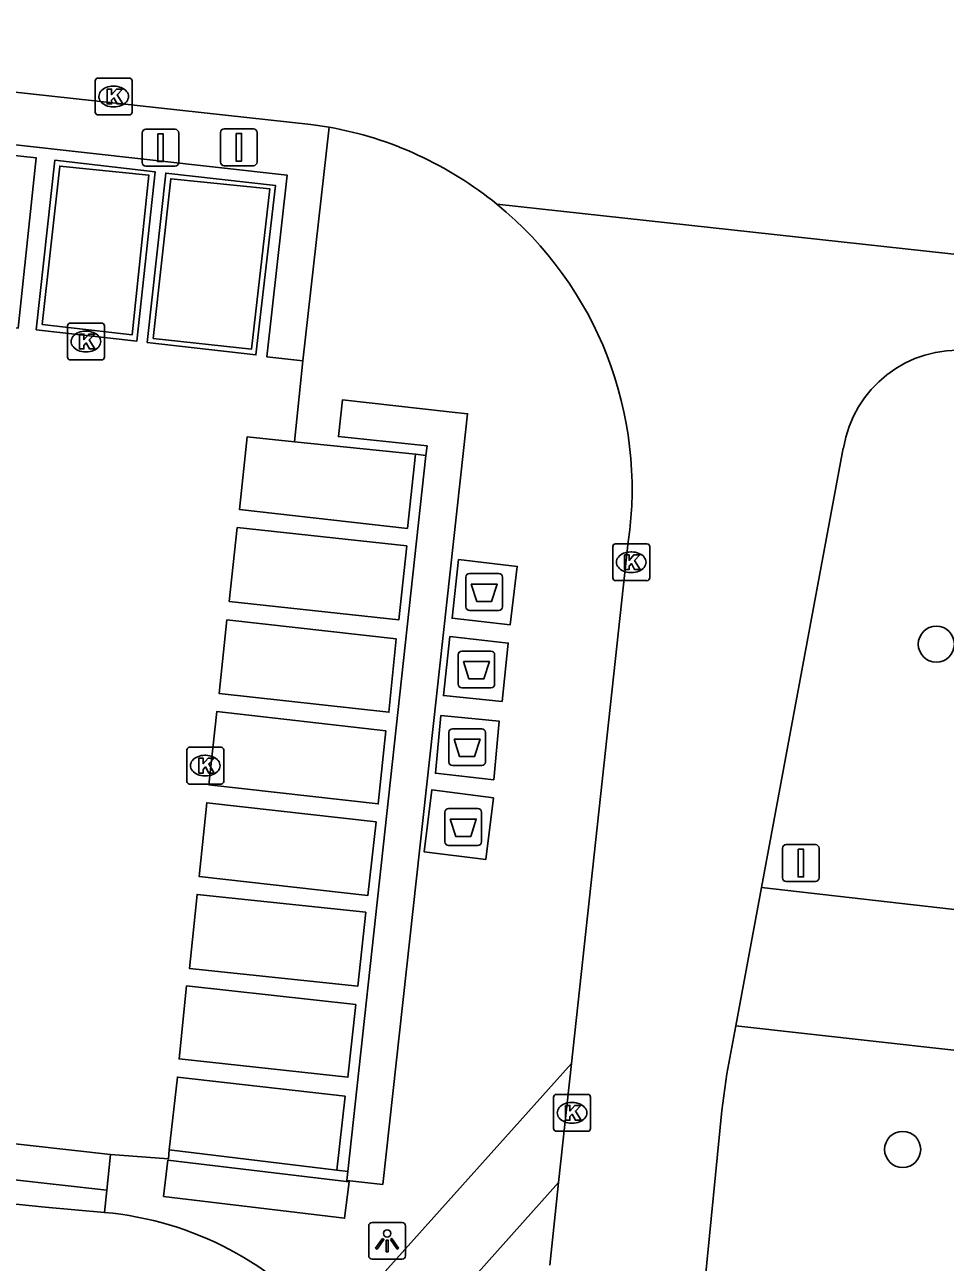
# Model space of a CAD drawing. Extents: x 162026 to 163499, y 387297 to 388169.
# Drawn here: x 162339.92 to 162364.87, y 387506.1 to 387539.67 of the extents above; entities that cross this region are included whole.
import ezdxf

# ---------------------------------------------------------------- set-up
doc = ezdxf.new("R2010")
doc.units = 0
for name, color, linetype in [('IMGEO_Afval_apart_plaats', 7, 'Continuous'), ('IMGEO_Boom', 7, 'Continuous'), ('IMGEO_Fietspad_gesloten', 7, 'Continuous'), ('IMGEO_Kolk', 7, 'Continuous'), ('IMGEO_Lichtpunt', 7, 'Continuous'), ('IMGEO_Parkeervlak_open', 7, 'Continuous'), ('IMGEO_Rijbaan_lokaal_gesloten', 7, 'Continuous'), ('IMGEO_Rijbaan_lokaal_open', 7, 'Continuous'), ('IMGEO_Verkeersbordpaal', 7, 'Continuous'), ('IMGEO_Voetpad_gesloten', 7, 'Continuous'), ('IMGEO_Voetpad_open', 7, 'Continuous')]:
    doc.layers.add(name, color=color, linetype=linetype)

msp = doc.modelspace()

# ---------------------------------------------------------------- linework, layer by layer
at = {"layer": 'IMGEO_Afval_apart_plaats'}
for p, q in [((162351.876, 387523.881), (162351.876, 387524.681)), ((162351.876, 387524.681), (162351.876, 387523.881)), ((162351.976, 387524.781), (162352.766, 387524.781)), ((162352.766, 387524.781), (162351.976, 387524.781)), ((162352.866, 387524.681), (162352.866, 387523.881)), ((162352.866, 387523.881), (162352.866, 387524.681)), ((162352.766, 387523.781), (162351.976, 387523.781)), ((162351.976, 387523.781), (162352.766, 387523.781)), ((162351.765, 387522.678), (162352.555, 387522.678)), ((162352.555, 387522.678), (162351.765, 387522.678)), ((162351.665, 387521.778), (162351.665, 387522.578)), ((162351.665, 387522.578), (162351.665, 387521.778)), ((162352.655, 387522.578), (162352.655, 387521.778)), ((162352.655, 387521.778), (162352.655, 387522.578)), ((162352.555, 387521.678), (162351.765, 387521.678)), ((162351.765, 387521.678), (162352.555, 387521.678)), ((162351.414, 387519.671), (162351.414, 387520.471)), ((162351.414, 387520.471), (162351.414, 387519.671)), ((162351.514, 387520.571), (162352.304, 387520.571)), ((162352.304, 387520.571), (162351.514, 387520.571)), ((162352.404, 387520.471), (162352.404, 387519.671)), ((162352.404, 387519.671), (162352.404, 387520.471)), ((162352.304, 387519.571), (162351.514, 387519.571)), ((162351.514, 387519.571), (162352.304, 387519.571)), ((162351.308, 387517.505), (162351.308, 387518.305)), ((162351.308, 387518.305), (162351.308, 387517.505)), ((162351.408, 387518.405), (162352.198, 387518.405)), ((162352.198, 387518.405), (162351.408, 387518.405)), ((162352.298, 387518.305), (162352.298, 387517.505)), ((162352.298, 387517.505), (162352.298, 387518.305)), ((162352.198, 387517.405), (162351.408, 387517.405)), ((162351.408, 387517.405), (162352.198, 387517.405))]:
    msp.add_line(p, q, dxfattribs=at)
for points in [[(162352.019, 387524.495), (162352.723, 387524.495), (162352.574, 387524.025), (162352.168, 387524.025), (162352.019, 387524.495)], [(162351.808, 387522.392), (162352.512, 387522.392), (162352.363, 387521.922), (162351.957, 387521.922), (162351.808, 387522.392)], [(162351.557, 387520.285), (162352.261, 387520.285), (162352.112, 387519.815), (162351.706, 387519.815), (162351.557, 387520.285)], [(162351.451, 387518.119), (162352.155, 387518.119), (162352.006, 387517.649), (162351.6, 387517.649), (162351.451, 387518.119)]]:
    msp.add_lwpolyline(points, dxfattribs=at)
for centre, start, end in [((162351.976, 387524.681), 90, 180), ((162351.976, 387524.681), 90, 180), ((162352.766, 387524.681), 0, 90), ((162352.766, 387524.681), 360, 90), ((162351.976, 387523.881), 180, 270), ((162351.976, 387523.881), 180, 270), ((162352.766, 387523.881), 270, 0), ((162352.766, 387523.881), 270, 0), ((162351.765, 387522.578), 90, 180), ((162351.765, 387522.578), 90, 180), ((162352.555, 387522.578), 0, 90), ((162352.555, 387522.578), 360, 90), ((162351.765, 387521.778), 180, 270), ((162351.765, 387521.778), 180, 270), ((162352.555, 387521.778), 270, 0), ((162352.555, 387521.778), 270, 0), ((162351.514, 387520.471), 90, 180), ((162351.514, 387520.471), 90, 180), ((162352.304, 387520.471), 0, 90), ((162352.304, 387520.471), 360, 90), ((162351.514, 387519.671), 180, 270), ((162351.514, 387519.671), 180, 270), ((162352.304, 387519.671), 270, 0), ((162352.304, 387519.671), 270, 0), ((162351.408, 387518.305), 90, 180), ((162351.408, 387518.305), 90, 180), ((162352.198, 387518.305), 0, 90), ((162352.198, 387518.305), 360, 90), ((162351.408, 387517.505), 180, 270), ((162351.408, 387517.505), 180, 270), ((162352.198, 387517.505), 270, 0), ((162352.198, 387517.505), 270, 0)]:
    msp.add_arc(centre, 0.1, start, end, dxfattribs=at)
at = {"layer": 'IMGEO_Boom'}
for centre in [(162364.628, 387522.865), (162363.715, 387509.161)]:
    msp.add_circle(centre, 0.489, dxfattribs=at)
at = {"layer": 'IMGEO_Fietspad_gesloten'}
for centre, radius, start, end in [((162445.518, 388658.246), 1155.433, 262.30734, 264.863757), ((162341.278, 387498.547), 8.941, 39.2008, 84.8622)]:
    msp.add_arc(centre, radius, start, end, dxfattribs=at)
at = {"layer": 'IMGEO_Kolk'}
for p, q in [((162341.827, 387537.293), (162341.827, 387538.145)), ((162341.902, 387538.219), (162342.754, 387538.219)), ((162342.828, 387538.145), (162342.828, 387537.293)), ((162342.315, 387537.999), (162342.34, 387537.999)), ((162342.338, 387537.439), (162342.313, 387537.439)), ((162342.754, 387537.219), (162341.902, 387537.219)), ((162341.076, 387530.647), (162341.076, 387531.499)), ((162341.151, 387531.573), (162342.003, 387531.573)), ((162341.564, 387531.353), (162341.589, 387531.353)), ((162342.077, 387531.499), (162342.077, 387530.647)), ((162341.587, 387530.793), (162341.562, 387530.793)), ((162342.003, 387530.573), (162341.151, 387530.573)), ((162355.857, 387524.661), (162355.857, 387525.513)), ((162355.932, 387525.587), (162356.784, 387525.587)), ((162356.345, 387525.367), (162356.37, 387525.367)), ((162356.858, 387525.513), (162356.858, 387524.661)), ((162356.368, 387524.807), (162356.343, 387524.807)), ((162356.784, 387524.587), (162355.932, 387524.587)), ((162344.311, 387519.144), (162344.311, 387519.996)), ((162344.386, 387520.07), (162345.238, 387520.07)), ((162345.312, 387519.996), (162345.312, 387519.144)), ((162344.799, 387519.85), (162344.824, 387519.85)), ((162344.822, 387519.29), (162344.797, 387519.29)), ((162345.238, 387519.07), (162344.386, 387519.07)), ((162354.252, 387509.726), (162354.252, 387510.578)), ((162354.327, 387510.652), (162355.179, 387510.652)), ((162355.253, 387510.578), (162355.253, 387509.726)), ((162354.74, 387510.432), (162354.765, 387510.432)), ((162354.763, 387509.872), (162354.738, 387509.872)), ((162355.179, 387509.652), (162354.327, 387509.652))]:
    msp.add_line(p, q, dxfattribs=at)
for points in [[(162341.827, 387537.293), (162341.827, 387538.145)], [(162341.902, 387538.219), (162342.754, 387538.219)], [(162342.828, 387538.145), (162342.828, 387537.293)], [(162342.148, 387537.919), (162342.271, 387537.919), (162342.271, 387537.768), (162342.401, 387537.919), (162342.565, 387537.919), (162342.419, 387537.768), (162342.572, 387537.519), (162342.42, 387537.519), (162342.335, 387537.683), (162342.271, 387537.616), (162342.271, 387537.519), (162342.148, 387537.519), (162342.148, 387537.919)], [(162342.754, 387537.219), (162341.902, 387537.219)], [(162341.076, 387530.647), (162341.076, 387531.499)], [(162341.151, 387531.573), (162342.003, 387531.573)], [(162342.077, 387531.499), (162342.077, 387530.647)], [(162341.397, 387531.273), (162341.52, 387531.273), (162341.52, 387531.122), (162341.65, 387531.273), (162341.814, 387531.273), (162341.668, 387531.122), (162341.821, 387530.873), (162341.669, 387530.873), (162341.584, 387531.037), (162341.52, 387530.97), (162341.52, 387530.873), (162341.397, 387530.873), (162341.397, 387531.273)], [(162342.003, 387530.573), (162341.151, 387530.573)], [(162355.857, 387524.661), (162355.857, 387525.513)], [(162355.932, 387525.587), (162356.784, 387525.587)], [(162356.178, 387525.287), (162356.301, 387525.287), (162356.301, 387525.136), (162356.431, 387525.287), (162356.595, 387525.287), (162356.449, 387525.136), (162356.602, 387524.887), (162356.45, 387524.887), (162356.365, 387525.051), (162356.301, 387524.984), (162356.301, 387524.887), (162356.178, 387524.887), (162356.178, 387525.287)], [(162356.858, 387525.513), (162356.858, 387524.661)], [(162356.784, 387524.587), (162355.932, 387524.587)], [(162344.311, 387519.144), (162344.311, 387519.996)], [(162344.386, 387520.07), (162345.238, 387520.07)], [(162345.312, 387519.996), (162345.312, 387519.144)], [(162344.632, 387519.77), (162344.755, 387519.77), (162344.755, 387519.619), (162344.885, 387519.77), (162345.049, 387519.77), (162344.903, 387519.619), (162345.056, 387519.37), (162344.904, 387519.37), (162344.819, 387519.534), (162344.755, 387519.467), (162344.755, 387519.37), (162344.632, 387519.37), (162344.632, 387519.77)], [(162345.238, 387519.07), (162344.386, 387519.07)], [(162354.252, 387509.726), (162354.252, 387510.578)], [(162354.327, 387510.652), (162355.179, 387510.652)], [(162355.253, 387510.578), (162355.253, 387509.726)], [(162354.573, 387510.352), (162354.696, 387510.352), (162354.696, 387510.201), (162354.826, 387510.352), (162354.99, 387510.352), (162354.844, 387510.201), (162354.997, 387509.952), (162354.845, 387509.952), (162354.76, 387510.116), (162354.696, 387510.049), (162354.696, 387509.952), (162354.573, 387509.952), (162354.573, 387510.352)], [(162355.179, 387509.652), (162354.327, 387509.652)]]:
    msp.add_lwpolyline(points, dxfattribs=at)
for centre, start, end in [((162341.904, 387538.143), 91.552, 178.448), ((162341.904, 387538.143), 91.552, 178.448), ((162342.752, 387538.143), 1.552, 88.448), ((162342.752, 387538.143), 1.552, 88.448), ((162341.904, 387537.295), 181.552, 268.448), ((162341.904, 387537.295), 181.552, 268.448), ((162342.752, 387537.295), 271.552, 358.448), ((162342.752, 387537.295), 271.552, 358.448), ((162341.153, 387531.497), 91.552, 178.448), ((162341.153, 387531.497), 91.552, 178.448), ((162342.001, 387531.497), 1.552, 88.448), ((162342.001, 387531.497), 1.552, 88.448), ((162341.153, 387530.649), 181.552, 268.448), ((162341.153, 387530.649), 181.552, 268.448), ((162342.001, 387530.649), 271.552, 358.448), ((162342.001, 387530.649), 271.552, 358.448), ((162355.934, 387525.511), 91.552, 178.448), ((162355.934, 387525.511), 91.552, 178.448), ((162356.782, 387525.511), 1.552, 88.448), ((162356.782, 387525.511), 1.552, 88.448), ((162355.934, 387524.663), 181.552, 268.448), ((162355.934, 387524.663), 181.552, 268.448), ((162356.782, 387524.663), 271.552, 358.448), ((162356.782, 387524.663), 271.552, 358.448), ((162344.388, 387519.994), 91.552, 178.448), ((162344.388, 387519.994), 91.552, 178.448), ((162345.236, 387519.994), 1.552, 88.448), ((162345.236, 387519.994), 1.552, 88.448), ((162344.388, 387519.146), 181.552, 268.448), ((162344.388, 387519.146), 181.552, 268.448), ((162345.236, 387519.146), 271.552, 358.448), ((162345.236, 387519.146), 271.552, 358.448), ((162354.329, 387510.576), 91.552, 178.448), ((162354.329, 387510.576), 91.552, 178.448), ((162355.177, 387510.576), 1.552, 88.448), ((162355.177, 387510.576), 1.552, 88.448), ((162354.329, 387509.728), 181.552, 268.448), ((162354.329, 387509.728), 181.552, 268.448), ((162355.177, 387509.728), 271.552, 358.448), ((162355.177, 387509.728), 271.552, 358.448)]:
    msp.add_arc(centre, 0.0765, start, end, dxfattribs=at)
for centre, major_axis, ratio, start_param, end_param in [((162342.314, 387537.719), (-0.387, 0.002), 0.722429, 4.712389, 7.853982), ((162342.339, 387537.719), (-0.39, 0.002), 0.717154, 1.570796, 4.712389), ((162341.563, 387531.073), (-0.387, 0.002), 0.722429, 4.712389, 7.853982), ((162341.588, 387531.073), (-0.39, 0.002), 0.717154, 1.570796, 4.712389), ((162356.344, 387525.087), (-0.387, 0.002), 0.722429, 4.712389, 7.853982), ((162356.369, 387525.087), (-0.39, 0.002), 0.717154, 1.570796, 4.712389), ((162344.798, 387519.57), (-0.387, 0.002), 0.722429, 4.712389, 7.853982), ((162344.823, 387519.57), (-0.39, 0.002), 0.717154, 1.570796, 4.712389), ((162354.739, 387510.152), (-0.387, 0.002), 0.722429, 4.712389, 7.853982), ((162354.764, 387510.152), (-0.39, 0.002), 0.717154, 1.570796, 4.712389)]:
    msp.add_ellipse(centre, major_axis=major_axis, ratio=ratio, start_param=start_param, end_param=end_param, dxfattribs=at)
at = {"layer": 'IMGEO_Lichtpunt'}
for p, q in [((162350.144, 387507.179), (162349.336, 387507.179)), ((162350.144, 387507.179), (162349.336, 387507.179)), ((162349.242, 387507.084), (162349.242, 387506.277)), ((162349.242, 387507.084), (162349.242, 387506.277)), ((162350.238, 387506.277), (162350.238, 387507.084)), ((162350.238, 387506.277), (162350.238, 387507.084)), ((162349.336, 387506.183), (162350.144, 387506.183)), ((162349.336, 387506.183), (162350.144, 387506.183))]:
    msp.add_line(p, q, dxfattribs=at)
for points in [[(162349.616, 387506.748), (162349.655, 387506.72), (162349.467, 387506.458), (162349.429, 387506.485), (162349.616, 387506.748)], [(162349.718, 387506.7), (162349.765, 387506.7), (162349.765, 387506.378), (162349.718, 387506.378), (162349.718, 387506.7)], [(162349.828, 387506.72), (162349.866, 387506.747), (162350.053, 387506.485), (162350.014, 387506.457), (162349.828, 387506.72)]]:
    msp.add_lwpolyline(points, dxfattribs=at)
msp.add_circle((162349.741, 387506.882), 0.0994, dxfattribs=at)
for centre, start, end in [((162349.336, 387507.084), 90, 180), ((162349.336, 387507.084), 90, 180), ((162350.144, 387507.084), 0, 90), ((162350.144, 387507.084), 0, 90), ((162349.336, 387506.277), 180, 270), ((162349.336, 387506.277), 180, 270), ((162350.144, 387506.277), 270, 0), ((162350.144, 387506.277), 270, 360)]:
    msp.add_arc(centre, 0.0946, start, end, dxfattribs=at)
at = {"layer": 'IMGEO_Parkeervlak_open'}
for points in [[(162340.388, 387531.534), (162340.866, 387535.83), (162343.282, 387535.584), (162342.832, 387531.255), (162340.388, 387531.534)], [(162343.398, 387531.157), (162343.877, 387535.489), (162346.559, 387535.218), (162346.061, 387530.863), (162343.398, 387531.157)]]:
    msp.add_lwpolyline(points, dxfattribs=at)
at = {"layer": 'IMGEO_Rijbaan_lokaal_gesloten'}
for points in [[(162348.168, 387536.887), (162347.672, 387536.963), (162336.513, 387538.182), (162334.719, 387538.38)], [(162352.718, 387534.796), (162382.95, 387531.492)], [(162359.887, 387516.261), (162362.107, 387528.18)], [(162354.736, 387511.489), (162356.277, 387525.641)], [(162359.196, 387512.511), (162359.887, 387516.261)], [(162358.349, 387505.53), (162358.817, 387510.216), (162358.952, 387511.213), (162359.196, 387512.511)], [(162354.736, 387511.489), (162354.384, 387508.263)], [(162354.384, 387508.263), (162354.328, 387507.743), (162354.15, 387506.017)]]:
    msp.add_lwpolyline(points, dxfattribs=at)
for centre, radius, start, end in [((162346.413, 387527.073), 9.97, 50.7741, 79.8626), ((162346.411, 387527.075), 9.97, 351.7309, 50.7562), ((162365.235, 387527.673), 3.168, 85.0124, 170.7842)]:
    msp.add_arc(centre, radius, start, end, dxfattribs=at)
at = {"layer": 'IMGEO_Rijbaan_lokaal_open'}
for points in [[(162307.308, 387541.425), (162306.672, 387535.157), (162307.649, 387535.045), (162308.179, 387539.924), (162347.03, 387535.588), (162346.478, 387530.662), (162347.459, 387530.55)], [(162337.736, 387531.661), (162338.225, 387536.275), (162340.224, 387536.056), (162339.74, 387531.436), (162337.736, 387531.661)], [(162340.223, 387531.39), (162340.73, 387535.989), (162343.449, 387535.677), (162342.959, 387531.085), (162340.223, 387531.39)], [(162343.24, 387531.049), (162343.74, 387535.642), (162346.713, 387535.308), (162346.184, 387530.709), (162343.24, 387531.049)], [(162347.459, 387530.55), (162347.231, 387528.357)], [(162350.507, 387528.016), (162350.29, 387526.002), (162345.739, 387526.513), (162345.95, 387528.491), (162347.231, 387528.357)], [(162350.794, 387527.983), (162348.675, 387508.562)], [(162350.507, 387528.016), (162350.794, 387527.983)], [(162345.676, 387526.029), (162350.272, 387525.528), (162350.054, 387523.523), (162345.459, 387524.023), (162345.676, 387526.029)], [(162345.396, 387523.524), (162349.982, 387523.009), (162349.787, 387521.019), (162345.191, 387521.526), (162345.396, 387523.524)], [(162349.704, 387520.515), (162349.499, 387518.533), (162344.911, 387519.049), (162345.125, 387521.042), (162349.704, 387520.515)], [(162349.445, 387518.045), (162349.221, 387516.052), (162344.641, 387516.567), (162344.85, 387518.561), (162349.445, 387518.045)], [(162349.163, 387515.594), (162348.944, 387513.584), (162344.386, 387514.064), (162344.59, 387516.077), (162349.163, 387515.594)], [(162348.892, 387513.094), (162348.677, 387511.118), (162344.101, 387511.615), (162344.305, 387513.593), (162348.892, 387513.094)], [(162342.244, 387509.025), (162313.84, 387512.207), (162313.708, 387511.242)], [(162343.832, 387509.147), (162344.058, 387511.121), (162348.603, 387510.602), (162348.373, 387508.6)], [(162343.832, 387509.147), (162343.81, 387508.901), (162342.244, 387509.025)], [(162348.675, 387508.562), (162348.373, 387508.6)]]:
    msp.add_lwpolyline(points, dxfattribs=at)
at = {"layer": 'IMGEO_Verkeersbordpaal'}
for p, q in [((162343.101, 387535.929), (162343.101, 387536.729)), ((162343.101, 387536.729), (162343.101, 387535.929)), ((162343.201, 387536.829), (162343.991, 387536.829)), ((162343.991, 387536.829), (162343.201, 387536.829)), ((162344.091, 387536.729), (162344.091, 387535.929)), ((162344.091, 387535.929), (162344.091, 387536.729)), ((162345.225, 387535.942), (162345.225, 387536.742)), ((162345.225, 387536.742), (162345.225, 387535.942)), ((162345.325, 387536.842), (162346.115, 387536.842)), ((162346.115, 387536.842), (162345.325, 387536.842)), ((162346.215, 387536.742), (162346.215, 387535.942)), ((162346.215, 387535.942), (162346.215, 387536.742)), ((162343.991, 387535.829), (162343.201, 387535.829)), ((162343.201, 387535.829), (162343.991, 387535.829)), ((162346.115, 387535.842), (162345.325, 387535.842)), ((162345.325, 387535.842), (162346.115, 387535.842)), ((162360.459, 387516.528), (162360.459, 387517.328)), ((162360.459, 387517.328), (162360.459, 387516.528)), ((162360.559, 387517.428), (162361.349, 387517.428)), ((162361.349, 387517.428), (162360.559, 387517.428)), ((162361.449, 387517.328), (162361.449, 387516.528)), ((162361.449, 387516.528), (162361.449, 387517.328)), ((162361.349, 387516.428), (162360.559, 387516.428)), ((162360.559, 387516.428), (162361.349, 387516.428))]:
    msp.add_line(p, q, dxfattribs=at)
for points in [[(162343.521, 387536.704), (162343.671, 387536.704), (162343.671, 387535.954), (162343.521, 387535.954), (162343.521, 387536.704)], [(162345.645, 387536.717), (162345.795, 387536.717), (162345.795, 387535.967), (162345.645, 387535.967), (162345.645, 387536.717)], [(162360.879, 387517.303), (162361.029, 387517.303), (162361.029, 387516.553), (162360.879, 387516.553), (162360.879, 387517.303)]]:
    msp.add_lwpolyline(points, dxfattribs=at)
for centre, start, end in [((162343.201, 387536.729), 90, 180), ((162343.201, 387536.729), 90, 180), ((162343.991, 387536.729), 0, 90), ((162343.991, 387536.729), 360, 90), ((162345.325, 387536.742), 90, 180), ((162345.325, 387536.742), 90, 180), ((162346.115, 387536.742), 0, 90), ((162346.115, 387536.742), 360, 90), ((162343.201, 387535.929), 180, 270), ((162343.201, 387535.929), 180, 270), ((162343.991, 387535.929), 270, 0), ((162343.991, 387535.929), 270, 0), ((162345.325, 387535.942), 180, 270), ((162345.325, 387535.942), 180, 270), ((162346.115, 387535.942), 270, 0), ((162346.115, 387535.942), 270, 0), ((162360.559, 387517.328), 90, 180), ((162360.559, 387517.328), 90, 180), ((162361.349, 387517.328), 0, 90), ((162361.349, 387517.328), 360, 90), ((162360.559, 387516.528), 180, 270), ((162360.559, 387516.528), 180, 270), ((162361.349, 387516.528), 270, 0), ((162361.349, 387516.528), 270, 0)]:
    msp.add_arc(centre, 0.1, start, end, dxfattribs=at)
at = {"layer": 'IMGEO_Voetpad_gesloten'}
for points in [[(162351.677, 387525.159), (162353.269, 387524.973), (162353.076, 387523.39), (162351.503, 387523.567), (162351.677, 387525.159)], [(162351.436, 387523.069), (162353.023, 387522.892), (162352.857, 387521.313), (162351.266, 387521.468), (162351.436, 387523.069)], [(162351.199, 387520.933), (162352.774, 387520.78), (162352.629, 387519.186), (162351.048, 387519.363), (162351.199, 387520.933)], [(162352.62, 387518.698), (162352.412, 387517.025), (162350.746, 387517.23), (162350.95, 387518.912), (162352.62, 387518.698)]]:
    msp.add_lwpolyline(points, dxfattribs=at)
at = {"layer": 'IMGEO_Voetpad_open'}
for points in [[(162347.459, 387530.55), (162348.168, 387536.887)], [(162348.675, 387508.562), (162348.648, 387508.315), (162349.623, 387508.213), (162351.814, 387528.12), (162351.923, 387529.114), (162351.424, 387529.169), (162348.529, 387529.488), (162348.422, 387528.494), (162350.822, 387528.244), (162350.794, 387527.983)], [(162347.231, 387528.357), (162350.507, 387528.016)], [(162359.887, 387516.261), (162369.161, 387515.205)], [(162359.196, 387512.511), (162368.74, 387511.448)], [(162313.708, 387511.242), (162342.142, 387508.054)], [(162348.207, 387504.198), (162354.736, 387511.489)], [(162342.142, 387508.054), (162342.244, 387509.025)], [(162343.8, 387508.869), (162343.68, 387507.886), (162348.588, 387507.295), (162348.707, 387508.278), (162343.8, 387508.869)], [(162348.373, 387508.6), (162343.832, 387509.147)], [(162349.28, 387502.538), (162354.384, 387508.263)], [(162342.142, 387508.054), (162342.079, 387507.452)]]:
    msp.add_lwpolyline(points, dxfattribs=at)

doc.saveas('drawing.dxf')
